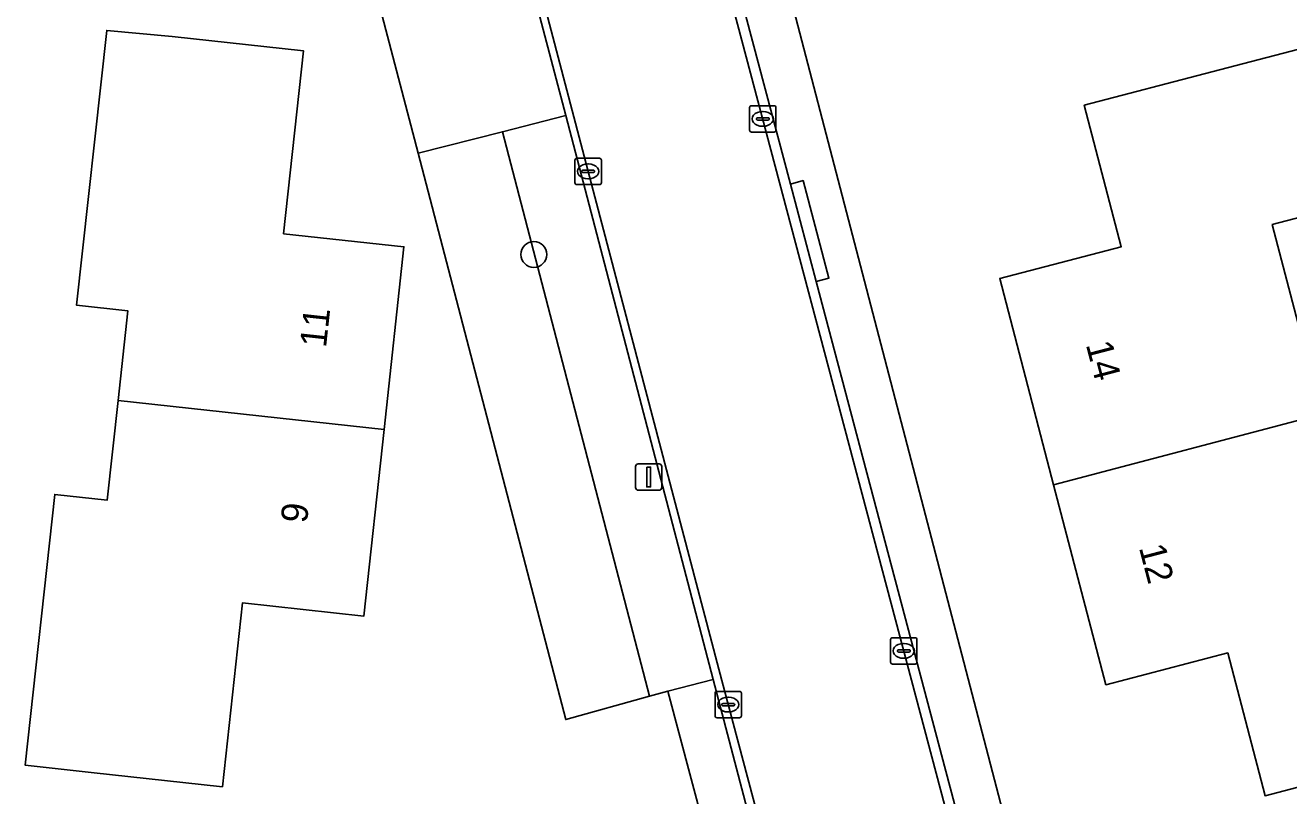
# Model space of a CAD drawing. Extents: x 162156 to 163172, y 378995 to 380779.
# Drawn here: x 162684.23 to 162732.1, y 380304.6 to 380333.78 of the extents above; entities that cross this region are included whole.
import ezdxf

# ---------------------------------------------------------------- set-up
doc = ezdxf.new("R2010")
doc.units = 0
for name, color, linetype in [('IMGEO_Berm_groen', 7, 'Continuous'), ('IMGEO_Boom', 7, 'Continuous'), ('IMGEO_Erf', 7, 'Continuous'), ('IMGEO_Groenvoorziening', 7, 'Continuous'), ('IMGEO_Kolk', 7, 'Continuous'), ('IMGEO_Lichtmast', 7, 'Continuous'), ('IMGEO_Pand', 7, 'Continuous'), ('IMGEO_Pand_nummerreeks', 7, 'Continuous'), ('IMGEO_Rijbaan_lokaal_gesloten', 7, 'Continuous'), ('IMGEO_Rijbaan_lokaal_open', 7, 'Continuous'), ('IMGEO_Voetpad_open', 7, 'Continuous')]:
    doc.layers.add(name, color=color, linetype=linetype)

msp = doc.modelspace()

# ---------------------------------------------------------------- linework, layer by layer
at = {"layer": 'IMGEO_Berm_groen'}
msp.add_lwpolyline([(162704.706, 380330.361), (162702.307, 380329.752), (162707.878, 380308.373), (162708.576, 380308.568), (162710.289, 380309)], close=True, dxfattribs=at)
at = {"layer": 'IMGEO_Boom'}
msp.add_circle((162703.496, 380325.103), 0.489, dxfattribs=at)
at = {"layer": 'IMGEO_Erf'}
for points in [[(162697.063, 380396.837), (162723.095, 380296.969), (162724.589, 380297.363), (162726.984, 380297.994), (162727.772, 380294.228), (162731.082, 380278.401), (162731.22, 380277.743), (162731.44, 380273.635), (162731.525, 380273.098), (162731.61, 380272.56), (162731.656, 380271.581), (162731.599, 380270.604), (162731.44, 380269.637), (162731.392, 380269.199), (162729.987, 380256.471), (162728.785, 380252.601)], [(162699.109, 380328.94), (162697.271, 380335.985)], [(162714.111, 380287.751), (162712.577, 380293.521), (162708.576, 380308.568), (162707.878, 380308.373), (162704.704, 380307.489), (162699.109, 380328.94)]]:
    msp.add_lwpolyline(points, dxfattribs=at)
for points in [[(162687.317, 380333.585), (162689.8, 380333.357), (162694.77, 380332.816), (162694.015, 380325.89), (162698.577, 380325.393), (162697.822, 380318.469), (162697.052, 380311.402), (162692.454, 380311.903), (162691.696, 380304.943), (162686.726, 380305.485), (162684.23, 380305.757), (162685.347, 380316.015), (162687.339, 380315.797), (162687.75, 380319.572), (162688.12, 380322.964), (162686.173, 380323.176)], [(162733.347, 380333.107), (162734.91, 380327.133), (162731.47, 380326.234), (162733.349, 380319.051), (162735.18, 380312.052), (162737.343, 380312.618), (162738.911, 380306.621), (162736.052, 380305.873), (162731.203, 380304.604), (162729.788, 380310.01), (162725.173, 380308.803), (162723.191, 380316.379), (162721.147, 380324.192), (162725.749, 380325.396), (162724.348, 380330.753), (162729.186, 380332.019)]]:
    msp.add_lwpolyline(points, close=True, dxfattribs=at)
at = {"layer": 'IMGEO_Groenvoorziening'}
msp.add_lwpolyline([(162707.878, 380308.373), (162702.307, 380329.752), (162699.109, 380328.94), (162704.704, 380307.489)], close=True, dxfattribs=at)
at = {"layer": 'IMGEO_Kolk'}
for p, q in [((162711.67, 380329.811), (162711.67, 380330.663)), ((162711.745, 380330.737), (162712.597, 380330.737)), ((162712.671, 380330.663), (162712.671, 380329.811)), ((162711.929, 380330.231), (162711.929, 380330.243)), ((162712.367, 380330.194), (162711.969, 380330.194)), ((162711.972, 380330.28), (162712.37, 380330.28)), ((162712.158, 380330.517), (162712.183, 380330.517)), ((162712.413, 380330.243), (162712.413, 380330.231)), ((162712.597, 380329.737), (162711.745, 380329.737)), ((162712.181, 380329.957), (162712.156, 380329.957)), ((162705.131, 380328.749), (162705.983, 380328.749)), ((162705.056, 380327.823), (162705.056, 380328.675)), ((162705.315, 380328.243), (162705.315, 380328.255)), ((162705.358, 380328.292), (162705.756, 380328.292)), ((162705.544, 380328.529), (162705.569, 380328.529)), ((162705.799, 380328.255), (162705.799, 380328.243)), ((162706.057, 380328.675), (162706.057, 380327.823)), ((162705.983, 380327.749), (162705.131, 380327.749)), ((162705.753, 380328.206), (162705.355, 380328.206)), ((162705.567, 380327.969), (162705.542, 380327.969)), ((162717.011, 380309.662), (162717.011, 380310.514)), ((162717.086, 380310.588), (162717.938, 380310.588)), ((162718.012, 380310.514), (162718.012, 380309.662)), ((162717.27, 380310.082), (162717.27, 380310.094)), ((162717.708, 380310.045), (162717.31, 380310.045)), ((162717.313, 380310.131), (162717.711, 380310.131)), ((162717.499, 380310.368), (162717.524, 380310.368)), ((162717.754, 380310.094), (162717.754, 380310.082)), ((162717.938, 380309.588), (162717.086, 380309.588)), ((162717.522, 380309.808), (162717.497, 380309.808)), ((162710.363, 380307.629), (162710.363, 380308.481)), ((162710.438, 380308.555), (162711.29, 380308.555)), ((162710.851, 380308.335), (162710.876, 380308.335)), ((162711.364, 380308.481), (162711.364, 380307.629)), ((162710.622, 380308.049), (162710.622, 380308.061)), ((162711.06, 380308.012), (162710.662, 380308.012)), ((162710.665, 380308.098), (162711.063, 380308.098)), ((162710.874, 380307.775), (162710.849, 380307.775)), ((162711.106, 380308.061), (162711.106, 380308.049)), ((162711.29, 380307.555), (162710.438, 380307.555))]:
    msp.add_line(p, q, dxfattribs=at)
for points in [[(162711.67, 380329.811), (162711.67, 380330.663)], [(162711.745, 380330.737), (162712.597, 380330.737)], [(162712.671, 380330.663), (162712.671, 380329.811)], [(162712.597, 380329.737), (162711.745, 380329.737)], [(162705.131, 380328.749), (162705.983, 380328.749)], [(162705.056, 380327.823), (162705.056, 380328.675)], [(162706.057, 380328.675), (162706.057, 380327.823)], [(162705.983, 380327.749), (162705.131, 380327.749)], [(162717.011, 380309.662), (162717.011, 380310.514)], [(162717.086, 380310.588), (162717.938, 380310.588)], [(162718.012, 380310.514), (162718.012, 380309.662)], [(162717.938, 380309.588), (162717.086, 380309.588)], [(162710.363, 380307.629), (162710.363, 380308.481)], [(162710.438, 380308.555), (162711.29, 380308.555)], [(162711.364, 380308.481), (162711.364, 380307.629)], [(162711.29, 380307.555), (162710.438, 380307.555)]]:
    msp.add_lwpolyline(points, dxfattribs=at)
for centre, radius, start, end in [((162711.747, 380330.661), 0.0765, 91.552, 178.448), ((162711.747, 380330.661), 0.0765, 91.552, 178.448), ((162712.595, 380330.661), 0.0765, 1.552, 88.448), ((162712.595, 380330.661), 0.0765, 1.552, 88.448), ((162711.969, 380330.24), 0.0403, 85.8775, 175.7526), ((162711.966, 380330.23), 0.0366, 178.938, 274.7102), ((162712.37, 380330.237), 0.043, 264.8664, 352.4533), ((162712.374, 380330.242), 0.0386, 1.7309, 96.639), ((162711.747, 380329.813), 0.0765, 181.552, 268.448), ((162711.747, 380329.813), 0.0765, 181.552, 268.448), ((162712.595, 380329.813), 0.0765, 271.552, 358.448), ((162712.595, 380329.813), 0.0765, 271.552, 358.448), ((162705.133, 380328.673), 0.0765, 91.552, 178.448), ((162705.133, 380328.673), 0.0765, 91.552, 178.448), ((162705.981, 380328.673), 0.0765, 1.552, 88.448), ((162705.981, 380328.673), 0.0765, 1.552, 88.448), ((162705.355, 380328.252), 0.0403, 85.8775, 175.7526), ((162705.352, 380328.242), 0.0366, 178.938, 274.7102), ((162705.756, 380328.249), 0.043, 264.8664, 352.4533), ((162705.76, 380328.254), 0.0386, 1.7309, 96.639), ((162705.133, 380327.825), 0.0765, 181.552, 268.448), ((162705.133, 380327.825), 0.0765, 181.552, 268.448), ((162705.981, 380327.825), 0.0765, 271.552, 358.448), ((162705.981, 380327.825), 0.0765, 271.552, 358.448), ((162717.088, 380310.512), 0.0765, 91.552, 178.448), ((162717.088, 380310.512), 0.0765, 91.552, 178.448), ((162717.936, 380310.512), 0.0765, 1.552, 88.448), ((162717.936, 380310.512), 0.0765, 1.552, 88.448), ((162717.31, 380310.091), 0.0403, 85.8775, 175.7526), ((162717.307, 380310.081), 0.0366, 178.938, 274.7102), ((162717.711, 380310.088), 0.043, 264.8664, 352.4533), ((162717.715, 380310.093), 0.0386, 1.7309, 96.639), ((162717.088, 380309.664), 0.0765, 181.552, 268.448), ((162717.088, 380309.664), 0.0765, 181.552, 268.448), ((162717.936, 380309.664), 0.0765, 271.552, 358.448), ((162717.936, 380309.664), 0.0765, 271.552, 358.448), ((162710.44, 380308.479), 0.0765, 91.552, 178.448), ((162710.44, 380308.479), 0.0765, 91.552, 178.448), ((162711.288, 380308.479), 0.0765, 1.552, 88.448), ((162711.288, 380308.479), 0.0765, 1.552, 88.448), ((162710.44, 380307.631), 0.0765, 181.552, 268.448), ((162710.44, 380307.631), 0.0765, 181.552, 268.448), ((162710.662, 380308.058), 0.0403, 85.8775, 175.7526), ((162710.659, 380308.048), 0.0366, 178.938, 274.7102), ((162711.063, 380308.055), 0.043, 264.8664, 352.4533), ((162711.067, 380308.06), 0.0386, 1.7309, 96.639), ((162711.288, 380307.631), 0.0765, 271.552, 358.448), ((162711.288, 380307.631), 0.0765, 271.552, 358.448)]:
    msp.add_arc(centre, radius, start, end, dxfattribs=at)
for centre, major_axis, ratio, start_param, end_param in [((162712.157, 380330.237), (-0.387, 0.002), 0.722429, 4.712389, 7.853982), ((162712.182, 380330.237), (-0.39, 0.002), 0.717154, 1.570796, 4.712389), ((162705.543, 380328.249), (-0.387, 0.002), 0.722429, 4.712389, 7.853982), ((162705.568, 380328.249), (-0.39, 0.002), 0.717154, 1.570796, 4.712389), ((162717.498, 380310.088), (-0.387, 0.002), 0.722429, 4.712389, 7.853982), ((162717.523, 380310.088), (-0.39, 0.002), 0.717154, 1.570796, 4.712389), ((162710.85, 380308.055), (-0.387, 0.002), 0.722429, 4.712389, 7.853982), ((162710.875, 380308.055), (-0.39, 0.002), 0.717154, 1.570796, 4.712389)]:
    msp.add_ellipse(centre, major_axis=major_axis, ratio=ratio, start_param=start_param, end_param=end_param, dxfattribs=at)
at = {"layer": 'IMGEO_Lichtmast'}
for p, q in [((162707.353, 380316.272), (162707.353, 380317.072)), ((162707.353, 380317.072), (162707.353, 380316.272)), ((162707.453, 380317.172), (162708.243, 380317.172)), ((162708.243, 380317.172), (162707.453, 380317.172)), ((162708.343, 380317.072), (162708.343, 380316.272)), ((162708.343, 380316.272), (162708.343, 380317.072)), ((162708.243, 380316.172), (162707.453, 380316.172)), ((162707.453, 380316.172), (162708.243, 380316.172))]:
    msp.add_line(p, q, dxfattribs=at)
msp.add_lwpolyline([(162707.773, 380317.047), (162707.923, 380317.047), (162707.923, 380316.297), (162707.773, 380316.297), (162707.773, 380317.047)], dxfattribs=at)
for centre, start, end in [((162707.453, 380317.072), 90, 180), ((162707.453, 380317.072), 90, 180), ((162708.243, 380317.072), 0, 90), ((162708.243, 380317.072), 360, 90), ((162707.453, 380316.272), 180, 270), ((162707.453, 380316.272), 180, 270), ((162708.243, 380316.272), 270, 0), ((162708.243, 380316.272), 270, 0)]:
    msp.add_arc(centre, 0.1, start, end, dxfattribs=at)
at = {"layer": 'IMGEO_Pand'}
for points in [[(162687.75, 380319.572), (162697.822, 380318.469), (162698.577, 380325.393), (162694.015, 380325.89), (162694.77, 380332.816), (162689.8, 380333.357), (162687.317, 380333.585), (162686.173, 380323.176), (162688.12, 380322.964)], [(162733.349, 380319.051), (162731.47, 380326.234), (162734.91, 380327.133), (162733.347, 380333.107), (162729.186, 380332.019), (162724.348, 380330.753), (162725.749, 380325.396), (162721.147, 380324.192), (162723.191, 380316.379)], [(162687.75, 380319.572), (162687.339, 380315.797), (162685.347, 380316.015), (162684.23, 380305.757), (162686.726, 380305.485), (162691.696, 380304.943), (162692.454, 380311.903), (162697.052, 380311.402), (162697.822, 380318.469)], [(162737.343, 380312.618), (162735.18, 380312.052), (162733.349, 380319.051), (162723.191, 380316.379), (162725.173, 380308.803), (162729.788, 380310.01), (162731.203, 380304.604), (162736.052, 380305.873), (162738.911, 380306.621)]]:
    msp.add_lwpolyline(points, close=True, dxfattribs=at)
at = {"layer": 'IMGEO_Rijbaan_lokaal_gesloten'}
for points in [[(162684.572, 380408.676), (162690.83, 380384.632), (162695.691, 380366.007), (162703.622, 380335.621), (162710.51, 380309.391), (162714.578, 380294.078), (162716.187, 380288.023)], [(162725.252, 380276.334), (162722.054, 380292.949), (162721.262, 380295.939), (162709.02, 380342.123), (162707.879, 380346.533), (162696.902, 380388.967), (162691.62, 380408.754)], [(162716.187, 380288.023), (162714.578, 380294.078), (162710.51, 380309.391), (162703.622, 380335.621), (162695.691, 380366.007), (162695.408, 380365.933), (162697.136, 380359.32), (162702.872, 380337.376), (162704.706, 380330.361), (162710.289, 380309), (162714.231, 380293.981), (162715.822, 380287.919)]]:
    msp.add_lwpolyline(points, dxfattribs=at)
at = {"layer": 'IMGEO_Rijbaan_lokaal_open'}
msp.add_lwpolyline([(162722.533, 380292.763), (162721.626, 380296.04), (162721.481, 380296.587), (162719.109, 380305.536), (162714.195, 380324.082), (162713.217, 380327.771), (162709.388, 380342.219), (162709.218, 380342.874), (162708.247, 380346.628), (162707.879, 380346.533), (162709.02, 380342.123), (162721.262, 380295.939), (162722.054, 380292.949), (162725.252, 380276.334)], dxfattribs=at)
at = {"layer": 'IMGEO_Voetpad_open'}
for points in [[(162709.388, 380342.219), (162713.217, 380327.771), (162713.7, 380327.899), (162714.678, 380324.21), (162714.195, 380324.082), (162719.109, 380305.536), (162721.481, 380296.587), (162723.095, 380296.969), (162697.063, 380396.837)], [(162715.822, 380287.919), (162714.231, 380293.981), (162710.289, 380309), (162708.576, 380308.568), (162712.577, 380293.521), (162714.111, 380287.751)]]:
    msp.add_lwpolyline(points, dxfattribs=at)
for points in [[(162702.307, 380329.752), (162704.706, 380330.361), (162702.872, 380337.376), (162700.483, 380336.783), (162697.271, 380335.985), (162699.109, 380328.94)], [(162714.195, 380324.082), (162714.678, 380324.21), (162713.7, 380327.899), (162713.217, 380327.771)]]:
    msp.add_lwpolyline(points, close=True, dxfattribs=at)

# ---------------------------------------------------------------- texts
at = {"layer": 'IMGEO_Pand_nummerreeks'}
for s, rotation, p in [('11', 83.7794, (162695.623, 380321.55)), ('14', 284.6609, (162724.405, 380321.694)), ('9', 83.7794, (162694.898, 380314.899)), ('12', 284.6618, (162726.417, 380314.003))]:
    msp.add_text(s, height=1, rotation=rotation, dxfattribs=at).set_placement(p)

doc.saveas('drawing.dxf')
